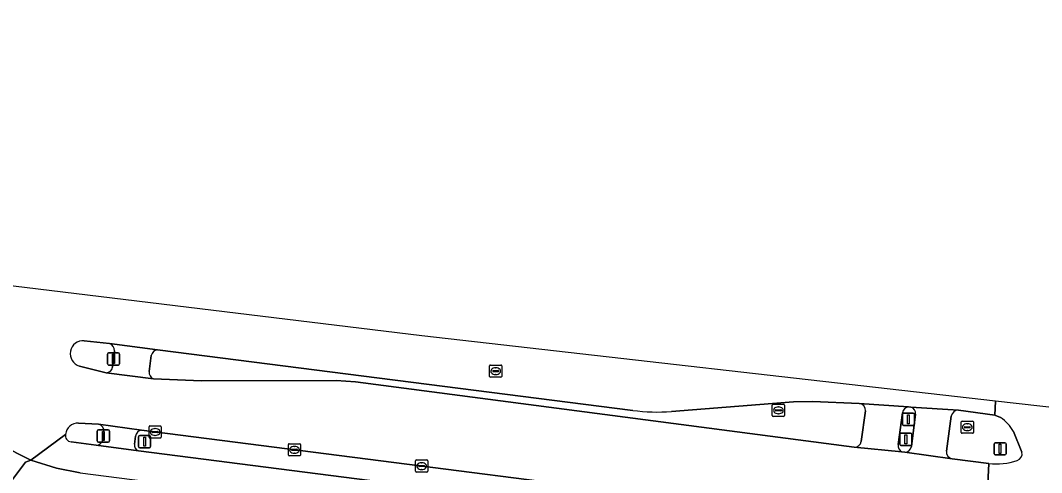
# Model space of a CAD drawing. Extents: x 159960 to 160866, y 382700 to 383354.
# Drawn here: x 160604.6 to 160688.1, y 383285.8 to 383322.8 of the extents above; entities that cross this region are included whole.
import ezdxf

# ---------------------------------------------------------------- set-up
doc = ezdxf.new("R2010")
doc.units = 0
for name, color, linetype in [('IMGEO_Berm_gesloten', 7, 'Continuous'), ('IMGEO_Berm_open', 7, 'Continuous'), ('IMGEO_Drukknoppaal', 7, 'Continuous'), ('IMGEO_Fietspad_gesloten', 7, 'Continuous'), ('IMGEO_Fietspad_open', 7, 'Continuous'), ('IMGEO_Kolk', 7, 'Continuous'), ('IMGEO_Lichtmast', 7, 'Continuous'), ('IMGEO_Rijbaan_lokaal_gesloten', 7, 'Continuous'), ('IMGEO_Rijbaan_lokaal_open', 7, 'Continuous'), ('IMGEO_Rioolput', 7, 'Continuous'), ('IMGEO_Verkeerseiland_gesloten', 7, 'Continuous'), ('IMGEO_Verkeersregelinstallatiepaal', 7, 'Continuous'), ('IMGEO_Voetpad_open', 7, 'Continuous')]:
    doc.layers.add(name, color=color, linetype=linetype)

msp = doc.modelspace()

# ---------------------------------------------------------------- linework, layer by layer
at = {"layer": 'IMGEO_Berm_gesloten'}
for points in [[(160615.299, 383295.351), (160615.124, 383294.055)], [(160654.698, 383290.863), (160615.807, 383295.812)], [(160615.485, 383293.437), (160619.409, 383293.284), (160630.433, 383293.3), (160632.018, 383293.193), (160672.817, 383287.86)], [(160673.23, 383291.438), (160669.439, 383291.581), (160667.837, 383291.559), (160657.861, 383290.776)], [(160673.387, 383288.326), (160673.737, 383290.838)]]:
    msp.add_lwpolyline(points, dxfattribs=at)
for centre, radius, start, end in [((160615.827, 383295.279), 0.533, 92.19107, 172.25517), ((160615.68, 383293.966), 0.564, 170.87159, 249.71043), ((160673.178, 383290.88), 0.56, 355.69546, 84.70016), ((160656.711, 383306.508), 15.774, 262.6683, 274.1806), ((160672.849, 383288.403), 0.544, 266.66507, 351.86994)]:
    msp.add_arc(centre, radius, start, end, dxfattribs=at)
at = {"layer": 'IMGEO_Berm_open'}
for points in [[(160614.009, 383288.746), (160613.918, 383288.102)], [(160671.978, 383281.886), (160614.488, 383289.244)], [(160614.251, 383287.561), (160669.766, 383280.43), (160671.688, 383279.835)]]:
    msp.add_lwpolyline(points, dxfattribs=at)
for centre, radius, start, end in [((160614.537, 383288.717), 0.529, 95.34958, 176.87864), ((160614.41, 383288.032), 0.497, 171.88927, 251.33756)]:
    msp.add_arc(centre, radius, start, end, dxfattribs=at)
at = {"layer": 'IMGEO_Drukknoppaal'}
for p, q in [((160676.756, 383289.73), (160676.756, 383290.53)), ((160676.756, 383290.53), (160676.756, 383289.73)), ((160676.856, 383290.63), (160677.646, 383290.63)), ((160677.646, 383290.63), (160676.856, 383290.63)), ((160677.746, 383290.53), (160677.746, 383289.73)), ((160677.746, 383289.73), (160677.746, 383290.53)), ((160677.646, 383289.63), (160676.856, 383289.63)), ((160676.856, 383289.63), (160677.646, 383289.63))]:
    msp.add_line(p, q, dxfattribs=at)
msp.add_lwpolyline([(160677.176, 383290.505), (160677.326, 383290.505), (160677.326, 383289.755), (160677.176, 383289.755), (160677.176, 383290.505)], dxfattribs=at)
for centre, start, end in [((160676.856, 383290.53), 90, 180), ((160676.856, 383290.53), 90, 180), ((160677.646, 383290.53), 0, 90), ((160677.646, 383290.53), 360, 90), ((160676.856, 383289.73), 180, 270), ((160676.856, 383289.73), 180, 270), ((160677.646, 383289.73), 270, 0), ((160677.646, 383289.73), 270, 0)]:
    msp.add_arc(centre, 0.1, start, end, dxfattribs=at)
at = {"layer": 'IMGEO_Fietspad_gesloten'}
for points in [[(160681.345, 383290.88), (160677.455, 383291.139)], [(160677.844, 383290.549), (160677.497, 383287.91)], [(160680.368, 383287.537), (160680.752, 383290.399)], [(160676.956, 383287.436), (160680.841, 383286.914)]]:
    msp.add_lwpolyline(points, dxfattribs=at)
for centre, radius, start, end in [((160677.311, 383290.621), 0.538, 352.30554, 74.48995), ((160681.327, 383290.297), 0.584, 88.18913, 169.90395), ((160676.953, 383287.985), 0.549, 270.27234, 352.17444), ((160680.918, 383287.463), 0.555, 172.38182, 262.03187)]:
    msp.add_arc(centre, radius, start, end, dxfattribs=at)
at = {"layer": 'IMGEO_Fietspad_open'}
for points in [[(160608.283, 383288.905), (160605.454, 383286.799), (160607.534, 383286.15), (160609.485, 383285.75), (160669.035, 383278.112)], [(160675.435, 383278.176), (160671.688, 383279.835), (160669.766, 383280.43), (160614.251, 383287.561), (160610.787, 383288.024), (160608.729, 383288.299)]]:
    msp.add_lwpolyline(points, dxfattribs=at)
msp.add_arc((160608.772, 383288.798), 0.501, 167.66661, 265.03757, dxfattribs=at)
at = {"layer": 'IMGEO_Kolk'}
for p, q in [((160615.112, 383288.674), (160615.112, 383289.526)), ((160615.187, 383289.6), (160616.039, 383289.6)), ((160615.6, 383289.38), (160615.625, 383289.38)), ((160616.113, 383289.526), (160616.113, 383288.674)), ((160616.039, 383288.6), (160615.187, 383288.6)), ((160615.371, 383289.094), (160615.371, 383289.106)), ((160615.809, 383289.057), (160615.411, 383289.057)), ((160615.414, 383289.143), (160615.812, 383289.143)), ((160615.623, 383288.82), (160615.598, 383288.82)), ((160615.855, 383289.106), (160615.855, 383289.094)), ((160626.514, 383287.215), (160626.514, 383288.067)), ((160626.589, 383288.141), (160627.441, 383288.141)), ((160626.773, 383287.635), (160626.773, 383287.647)), ((160626.816, 383287.684), (160627.214, 383287.684)), ((160627.002, 383287.921), (160627.027, 383287.921)), ((160627.257, 383287.647), (160627.257, 383287.635)), ((160627.515, 383288.067), (160627.515, 383287.215)), ((160627.441, 383287.141), (160626.589, 383287.141)), ((160627.211, 383287.598), (160626.813, 383287.598)), ((160627.025, 383287.361), (160627, 383287.361)), ((160636.994, 383286.809), (160637.846, 383286.809)), ((160636.919, 383285.883), (160636.919, 383286.735)), ((160637.178, 383286.303), (160637.178, 383286.315)), ((160637.616, 383286.266), (160637.218, 383286.266)), ((160637.221, 383286.352), (160637.619, 383286.352)), ((160637.43, 383286.029), (160637.405, 383286.029)), ((160637.407, 383286.589), (160637.432, 383286.589)), ((160637.662, 383286.315), (160637.662, 383286.303)), ((160637.92, 383286.735), (160637.92, 383285.883)), ((160637.846, 383285.809), (160636.994, 383285.809))]:
    msp.add_line(p, q, dxfattribs=at)
for points in [[(160615.112, 383288.674), (160615.112, 383289.526)], [(160615.187, 383289.6), (160616.039, 383289.6)], [(160616.113, 383289.526), (160616.113, 383288.674)], [(160616.039, 383288.6), (160615.187, 383288.6)], [(160626.514, 383287.215), (160626.514, 383288.067)], [(160626.589, 383288.141), (160627.441, 383288.141)], [(160627.515, 383288.067), (160627.515, 383287.215)], [(160627.441, 383287.141), (160626.589, 383287.141)], [(160636.994, 383286.809), (160637.846, 383286.809)], [(160636.919, 383285.883), (160636.919, 383286.735)], [(160637.92, 383286.735), (160637.92, 383285.883)], [(160637.846, 383285.809), (160636.994, 383285.809)]]:
    msp.add_lwpolyline(points, dxfattribs=at)
for centre, radius, start, end in [((160615.189, 383289.524), 0.0765, 91.55205, 178.44795), ((160615.189, 383289.524), 0.0765, 91.55205, 178.44795), ((160616.037, 383289.524), 0.0765, 1.55205, 88.44795), ((160616.037, 383289.524), 0.0765, 1.55205, 88.44795), ((160615.189, 383288.676), 0.0765, 181.55205, 268.44795), ((160615.189, 383288.676), 0.0765, 181.55205, 268.44795), ((160615.411, 383289.103), 0.0403, 85.87752, 175.75265), ((160615.408, 383289.093), 0.0366, 178.93798, 274.71019), ((160615.812, 383289.1), 0.043, 264.86636, 352.45326), ((160615.816, 383289.105), 0.0386, 1.73085, 96.63898), ((160616.037, 383288.676), 0.0765, 271.55205, 358.44795), ((160616.037, 383288.676), 0.0765, 271.55205, 358.44795), ((160626.591, 383288.065), 0.0765, 91.55205, 178.44795), ((160626.591, 383288.065), 0.0765, 91.55205, 178.44795), ((160626.813, 383287.644), 0.0403, 85.87752, 175.75265), ((160626.81, 383287.634), 0.0366, 178.93798, 274.71019), ((160627.214, 383287.641), 0.043, 264.86636, 352.45326), ((160627.218, 383287.646), 0.0386, 1.73085, 96.63898), ((160627.439, 383288.065), 0.0765, 1.55205, 88.44795), ((160627.439, 383288.065), 0.0765, 1.55205, 88.44795), ((160626.591, 383287.217), 0.0765, 181.55205, 268.44795), ((160626.591, 383287.217), 0.0765, 181.55205, 268.44795), ((160627.439, 383287.217), 0.0765, 271.55205, 358.44795), ((160627.439, 383287.217), 0.0765, 271.55205, 358.44795), ((160636.996, 383286.733), 0.0765, 91.55205, 178.44795), ((160636.996, 383286.733), 0.0765, 91.55205, 178.44795), ((160637.844, 383286.733), 0.0765, 1.55205, 88.44795), ((160637.844, 383286.733), 0.0765, 1.55205, 88.44795), ((160637.218, 383286.312), 0.0403, 85.87752, 175.75265), ((160637.215, 383286.302), 0.0366, 178.93798, 274.71019), ((160637.619, 383286.309), 0.043, 264.86636, 352.45326), ((160637.623, 383286.314), 0.0386, 1.73085, 96.63898), ((160636.996, 383285.885), 0.0765, 181.55205, 268.44795), ((160636.996, 383285.885), 0.0765, 181.55205, 268.44795), ((160637.844, 383285.885), 0.0765, 271.55205, 358.44795), ((160637.844, 383285.885), 0.0765, 271.55205, 358.44795)]:
    msp.add_arc(centre, radius, start, end, dxfattribs=at)
for centre, major_axis, ratio, start_param, end_param in [((160615.599, 383289.1), (-0.387, 0.002), 0.722429, 4.712389, 7.853982), ((160615.624, 383289.1), (-0.39, 0.002), 0.717154, 1.570796, 4.712389), ((160627.001, 383287.641), (-0.387, 0.002), 0.722429, 4.712389, 7.853982), ((160627.026, 383287.641), (-0.39, 0.002), 0.717154, 1.570796, 4.712389), ((160637.406, 383286.309), (-0.387, 0.002), 0.722429, 4.712389, 7.853982), ((160637.431, 383286.309), (-0.39, 0.002), 0.717154, 1.570796, 4.712389)]:
    msp.add_ellipse(centre, major_axis=major_axis, ratio=ratio, start_param=start_param, end_param=end_param, dxfattribs=at)
at = {"layer": 'IMGEO_Lichtmast'}
for p, q in [((160614.256, 383287.91), (160614.256, 383288.71)), ((160614.256, 383288.71), (160614.256, 383287.91)), ((160614.356, 383288.81), (160615.146, 383288.81)), ((160615.146, 383288.81), (160614.356, 383288.81)), ((160615.246, 383288.71), (160615.246, 383287.91)), ((160615.246, 383287.91), (160615.246, 383288.71)), ((160615.146, 383287.81), (160614.356, 383287.81)), ((160614.356, 383287.81), (160615.146, 383287.81)), ((160684.256, 383287.325), (160684.256, 383288.125)), ((160684.256, 383288.125), (160684.256, 383287.325)), ((160684.356, 383288.225), (160685.146, 383288.225)), ((160685.146, 383288.225), (160684.356, 383288.225)), ((160685.246, 383288.125), (160685.246, 383287.325)), ((160685.246, 383287.325), (160685.246, 383288.125)), ((160685.146, 383287.225), (160684.356, 383287.225)), ((160684.356, 383287.225), (160685.146, 383287.225))]:
    msp.add_line(p, q, dxfattribs=at)
for points in [[(160614.676, 383288.685), (160614.826, 383288.685), (160614.826, 383287.935), (160614.676, 383287.935), (160614.676, 383288.685)], [(160684.676, 383288.1), (160684.826, 383288.1), (160684.826, 383287.35), (160684.676, 383287.35), (160684.676, 383288.1)]]:
    msp.add_lwpolyline(points, dxfattribs=at)
for centre, start, end in [((160614.356, 383288.71), 90, 180), ((160614.356, 383288.71), 90, 180), ((160615.146, 383288.71), 0, 90), ((160615.146, 383288.71), 360, 90), ((160614.356, 383287.91), 180, 270), ((160614.356, 383287.91), 180, 270), ((160615.146, 383287.91), 270, 0), ((160615.146, 383287.91), 270, 0), ((160684.356, 383288.125), 90, 180), ((160684.356, 383288.125), 90, 180), ((160685.146, 383288.125), 0, 90), ((160685.146, 383288.125), 360, 90), ((160684.356, 383287.325), 180, 270), ((160684.356, 383287.325), 180, 270), ((160685.146, 383287.325), 270, 0), ((160685.146, 383287.325), 270, 0)]:
    msp.add_arc(centre, 0.1, start, end, dxfattribs=at)
at = {"layer": 'IMGEO_Rijbaan_lokaal_gesloten'}
for points in [[(160684.384, 383291.625), (160637.427, 383296.979), (160595.914, 383302.019), (160567.347, 383305.487), (160444.505, 383319.517), (160434.799, 383320.625), (160424.079, 383322.77), (160423.763, 383317.136), (160424.638, 383317.059), (160425.513, 383316.971), (160426.387, 383316.866), (160426.965, 383316.786), (160428.126, 383316.572), (160428.725, 383316.406), (160429.639, 383316.025), (160430.058, 383315.85), (160430.573, 383315.594), (160431.199, 383315.189), (160431.911, 383314.472), (160432.061, 383314.324), (160432.18, 383314.19)], [(160465.717, 383312.698), (160465.869, 383314.101), (160471.121, 383313.593), (160471.711, 383313.553), (160475.178, 383313.319), (160479.948, 383312.866), (160486.143, 383312.03), (160504.619, 383309.508), (160531.757, 383305.943), (160561.582, 383301.939), (160581.264, 383299.361), (160581.134, 383298.127), (160583.553, 383297.793), (160585.468, 383297.226), (160586.029, 383296.936), (160596.472, 383291.33), (160597.738, 383290.663), (160605.454, 383286.799), (160608.283, 383288.905)], [(160609.812, 383296.57), (160611.89, 383296.329), (160615.807, 383295.812), (160654.698, 383290.863)], [(160683.251, 383274.914), (160683.828, 383286.528), (160680.841, 383286.914), (160676.956, 383287.436), (160676.726, 383287.485), (160672.817, 383287.86), (160632.018, 383293.193), (160630.433, 383293.3), (160619.409, 383293.284), (160615.485, 383293.437), (160611.601, 383293.948), (160609.429, 383294.497)], [(160657.861, 383290.776), (160667.837, 383291.559), (160669.439, 383291.581), (160673.23, 383291.438), (160677.269, 383291.157), (160677.455, 383291.139), (160681.345, 383290.88), (160684.327, 383290.474), (160684.384, 383291.625)], [(160689.936, 383290.992), (160684.384, 383291.625), (160684.327, 383290.474), (160684.792, 383290.284)], [(160609.344, 383289.822), (160610.981, 383289.726), (160614.488, 383289.244), (160671.978, 383281.886), (160675.938, 383281.381), (160676.183, 383281.347)], [(160685.847, 383289.133), (160686.533, 383287.46)], [(160683.828, 383286.528), (160683.251, 383274.914)]]:
    msp.add_lwpolyline(points, dxfattribs=at)
for centre, radius, start, end in [((160609.73, 383295.513), 1.06, 85.5806, 253.48396), ((160656.711, 383306.508), 15.774, 262.6683, 274.1806), ((160683.004, 383287.586), 3.237, 28.55179, 56.4646), ((160609.281, 383288.822), 1.002, 86.39974, 175.2726), ((160685.99, 383287.315), 0.562, 287.42929, 14.89101), ((160684.484, 383291.379), 4.896, 262.30064, 289.99635)]:
    msp.add_arc(centre, radius, start, end, dxfattribs=at)
at = {"layer": 'IMGEO_Rijbaan_lokaal_open'}
msp.add_lwpolyline([(160600.971, 383266.589), (160601.794, 383276.303), (160602.304, 383282.068), (160602.324, 383282.29), (160602.685, 383283.223), (160603.846, 383285.107), (160605.014, 383286.637), (160605.454, 383286.799), (160597.738, 383290.663)], dxfattribs=at)
at = {"layer": 'IMGEO_Rioolput'}
for p, q in [((160642.983, 383293.651), (160642.983, 383294.503)), ((160643.058, 383294.577), (160643.91, 383294.577)), ((160643.471, 383294.357), (160643.496, 383294.357)), ((160643.984, 383294.503), (160643.984, 383293.651)), ((160643.91, 383293.577), (160643.058, 383293.577)), ((160643.242, 383294.071), (160643.242, 383294.083)), ((160643.68, 383294.034), (160643.282, 383294.034)), ((160643.285, 383294.12), (160643.683, 383294.12)), ((160643.494, 383293.797), (160643.469, 383293.797)), ((160643.726, 383294.083), (160643.726, 383294.071)), ((160666.115, 383290.443), (160666.115, 383291.295)), ((160666.19, 383291.369), (160667.042, 383291.369)), ((160666.603, 383291.149), (160666.628, 383291.149)), ((160667.116, 383291.295), (160667.116, 383290.443)), ((160667.042, 383290.369), (160666.19, 383290.369)), ((160666.374, 383290.863), (160666.374, 383290.875)), ((160666.812, 383290.826), (160666.414, 383290.826)), ((160666.417, 383290.912), (160666.815, 383290.912)), ((160666.626, 383290.589), (160666.601, 383290.589)), ((160666.858, 383290.875), (160666.858, 383290.863)), ((160681.571, 383289.065), (160681.571, 383289.917)), ((160681.646, 383289.991), (160682.498, 383289.991)), ((160681.83, 383289.485), (160681.83, 383289.497)), ((160682.268, 383289.448), (160681.87, 383289.448)), ((160681.873, 383289.534), (160682.271, 383289.534)), ((160682.059, 383289.771), (160682.084, 383289.771)), ((160682.314, 383289.497), (160682.314, 383289.485)), ((160682.572, 383289.917), (160682.572, 383289.065)), ((160682.498, 383288.991), (160681.646, 383288.991)), ((160682.082, 383289.211), (160682.057, 383289.211))]:
    msp.add_line(p, q, dxfattribs=at)
for points in [[(160642.983, 383293.651), (160642.983, 383294.503)], [(160643.058, 383294.577), (160643.91, 383294.577)], [(160643.984, 383294.503), (160643.984, 383293.651)], [(160643.91, 383293.577), (160643.058, 383293.577)], [(160666.115, 383290.443), (160666.115, 383291.295)], [(160666.19, 383291.369), (160667.042, 383291.369)], [(160667.116, 383291.295), (160667.116, 383290.443)], [(160667.042, 383290.369), (160666.19, 383290.369)], [(160681.571, 383289.065), (160681.571, 383289.917)], [(160681.646, 383289.991), (160682.498, 383289.991)], [(160682.572, 383289.917), (160682.572, 383289.065)], [(160682.498, 383288.991), (160681.646, 383288.991)]]:
    msp.add_lwpolyline(points, dxfattribs=at)
for centre, radius, start, end in [((160643.06, 383294.501), 0.0765, 91.55205, 178.44795), ((160643.06, 383294.501), 0.0765, 91.55205, 178.44795), ((160643.908, 383294.501), 0.0765, 1.55205, 88.44795), ((160643.908, 383294.501), 0.0765, 1.55205, 88.44795), ((160643.06, 383293.653), 0.0765, 181.55205, 268.44795), ((160643.06, 383293.653), 0.0765, 181.55205, 268.44795), ((160643.282, 383294.08), 0.0403, 85.87752, 175.75265), ((160643.279, 383294.07), 0.0366, 178.93798, 274.71019), ((160643.683, 383294.077), 0.043, 264.86636, 352.45326), ((160643.687, 383294.082), 0.0386, 1.73085, 96.63898), ((160643.908, 383293.653), 0.0765, 271.55205, 358.44795), ((160643.908, 383293.653), 0.0765, 271.55205, 358.44795), ((160666.192, 383291.293), 0.0765, 91.55205, 178.44795), ((160666.192, 383291.293), 0.0765, 91.55205, 178.44795), ((160667.04, 383291.293), 0.0765, 1.55205, 88.44795), ((160667.04, 383291.293), 0.0765, 1.55205, 88.44795), ((160666.192, 383290.445), 0.0765, 181.55205, 268.44795), ((160666.192, 383290.445), 0.0765, 181.55205, 268.44795), ((160666.414, 383290.872), 0.0403, 85.87752, 175.75265), ((160666.411, 383290.862), 0.0366, 178.93798, 274.71019), ((160666.815, 383290.869), 0.043, 264.86636, 352.45326), ((160666.819, 383290.874), 0.0386, 1.73085, 96.63898), ((160667.04, 383290.445), 0.0765, 271.55205, 358.44795), ((160667.04, 383290.445), 0.0765, 271.55205, 358.44795), ((160681.648, 383289.915), 0.0765, 91.55205, 178.44795), ((160681.648, 383289.915), 0.0765, 91.55205, 178.44795), ((160681.87, 383289.494), 0.0403, 85.87752, 175.75265), ((160681.867, 383289.484), 0.0366, 178.93798, 274.71019), ((160682.271, 383289.491), 0.043, 264.86636, 352.45326), ((160682.275, 383289.496), 0.0386, 1.73085, 96.63898), ((160682.496, 383289.915), 0.0765, 1.55205, 88.44795), ((160682.496, 383289.915), 0.0765, 1.55205, 88.44795), ((160681.648, 383289.067), 0.0765, 181.55205, 268.44795), ((160681.648, 383289.067), 0.0765, 181.55205, 268.44795), ((160682.496, 383289.067), 0.0765, 271.55205, 358.44795), ((160682.496, 383289.067), 0.0765, 271.55205, 358.44795)]:
    msp.add_arc(centre, radius, start, end, dxfattribs=at)
for centre, major_axis, ratio, start_param, end_param in [((160643.47, 383294.077), (-0.387, 0.002), 0.722429, 4.712389, 7.853982), ((160643.495, 383294.077), (-0.39, 0.002), 0.717154, 1.570796, 4.712389), ((160666.602, 383290.869), (-0.387, 0.002), 0.722429, 4.712389, 7.853982), ((160666.627, 383290.869), (-0.39, 0.002), 0.717154, 1.570796, 4.712389), ((160682.058, 383289.491), (-0.387, 0.002), 0.722429, 4.712389, 7.853982), ((160682.083, 383289.491), (-0.39, 0.002), 0.717154, 1.570796, 4.712389)]:
    msp.add_ellipse(centre, major_axis=major_axis, ratio=ratio, start_param=start_param, end_param=end_param, dxfattribs=at)
at = {"layer": 'IMGEO_Verkeerseiland_gesloten'}
for points in [[(160611.89, 383296.329), (160609.812, 383296.57)], [(160612.121, 383294.411), (160612.285, 383295.744)], [(160609.429, 383294.497), (160611.601, 383293.948)], [(160677.455, 383291.139), (160677.269, 383291.157)], [(160676.777, 383290.68), (160676.412, 383288.073)], [(160677.497, 383287.91), (160677.844, 383290.549)], [(160680.752, 383290.399), (160680.368, 383287.537)], [(160684.792, 383290.284), (160684.327, 383290.474), (160681.345, 383290.88)], [(160610.981, 383289.726), (160609.344, 383289.822)], [(160611.331, 383288.492), (160611.428, 383289.133)], [(160686.533, 383287.46), (160685.847, 383289.133)], [(160608.729, 383288.299), (160610.787, 383288.024)], [(160676.726, 383287.485), (160676.956, 383287.436)], [(160680.841, 383286.914), (160683.828, 383286.528)]]:
    msp.add_lwpolyline(points, dxfattribs=at)
for centre, radius, start, end in [((160609.73, 383295.513), 1.06, 85.5806, 253.48396), ((160611.711, 383295.782), 0.575, 356.16169, 71.89383), ((160611.614, 383294.457), 0.509, 268.51024, 354.85252), ((160677.311, 383290.621), 0.537, 94.49928, 173.72699), ((160677.311, 383290.621), 0.538, 352.30554, 74.48995), ((160681.327, 383290.297), 0.584, 88.18913, 169.90395), ((160683.004, 383287.586), 3.237, 28.55179, 56.4646), ((160609.281, 383288.822), 1.002, 86.39974, 175.2726), ((160610.869, 383289.177), 0.56, 355.50163, 78.51592), ((160608.772, 383288.798), 0.501, 167.66661, 265.03757), ((160610.804, 383288.554), 0.531, 268.15747, 353.25296), ((160676.956, 383287.986), 0.551, 170.8632, 245.34245), ((160676.953, 383287.985), 0.549, 270.27234, 352.17444), ((160680.918, 383287.463), 0.555, 172.38182, 262.03187), ((160685.99, 383287.315), 0.562, 287.42929, 14.89101), ((160684.484, 383291.379), 4.896, 262.30064, 289.99635)]:
    msp.add_arc(centre, radius, start, end, dxfattribs=at)
at = {"layer": 'IMGEO_Verkeersregelinstallatiepaal'}
for p, q in [((160611.708, 383294.679), (160611.708, 383295.479)), ((160611.708, 383295.479), (160611.708, 383294.679)), ((160611.808, 383295.579), (160612.598, 383295.579)), ((160612.598, 383295.579), (160611.808, 383295.579)), ((160612.698, 383295.479), (160612.698, 383294.679)), ((160612.698, 383294.679), (160612.698, 383295.479)), ((160612.598, 383294.579), (160611.808, 383294.579)), ((160611.808, 383294.579), (160612.598, 383294.579)), ((160610.877, 383288.366), (160610.877, 383289.166)), ((160610.877, 383289.166), (160610.877, 383288.366)), ((160610.977, 383289.266), (160611.767, 383289.266)), ((160611.767, 383289.266), (160610.977, 383289.266)), ((160611.867, 383289.166), (160611.867, 383288.366)), ((160611.867, 383288.366), (160611.867, 383289.166)), ((160676.542, 383288.105), (160676.542, 383288.905)), ((160676.542, 383288.905), (160676.542, 383288.105)), ((160676.642, 383289.005), (160677.432, 383289.005)), ((160677.432, 383289.005), (160676.642, 383289.005)), ((160677.532, 383288.905), (160677.532, 383288.105)), ((160677.532, 383288.105), (160677.532, 383288.905)), ((160611.767, 383288.266), (160610.977, 383288.266)), ((160610.977, 383288.266), (160611.767, 383288.266)), ((160677.432, 383288.005), (160676.642, 383288.005)), ((160676.642, 383288.005), (160677.432, 383288.005))]:
    msp.add_line(p, q, dxfattribs=at)
for points in [[(160612.128, 383295.454), (160612.278, 383295.454), (160612.278, 383294.704), (160612.128, 383294.704), (160612.128, 383295.454)], [(160611.297, 383289.141), (160611.447, 383289.141), (160611.447, 383288.391), (160611.297, 383288.391), (160611.297, 383289.141)], [(160676.962, 383288.88), (160677.112, 383288.88), (160677.112, 383288.13), (160676.962, 383288.13), (160676.962, 383288.88)]]:
    msp.add_lwpolyline(points, dxfattribs=at)
for centre, start, end in [((160611.808, 383295.479), 90, 180), ((160611.808, 383295.479), 90, 180), ((160612.598, 383295.479), 0, 90), ((160612.598, 383295.479), 360, 90), ((160611.808, 383294.679), 180, 270), ((160611.808, 383294.679), 180, 270), ((160612.598, 383294.679), 270, 0), ((160612.598, 383294.679), 270, 0), ((160610.977, 383289.166), 90, 180), ((160610.977, 383289.166), 90, 180), ((160611.767, 383289.166), 0, 90), ((160611.767, 383289.166), 360, 90), ((160676.642, 383288.905), 90, 180), ((160676.642, 383288.905), 90, 180), ((160677.432, 383288.905), 0, 90), ((160677.432, 383288.905), 360, 90), ((160610.977, 383288.366), 180, 270), ((160610.977, 383288.366), 180, 270), ((160611.767, 383288.366), 270, 0), ((160611.767, 383288.366), 270, 0), ((160676.642, 383288.105), 180, 270), ((160676.642, 383288.105), 180, 270), ((160677.432, 383288.105), 270, 0), ((160677.432, 383288.105), 270, 0)]:
    msp.add_arc(centre, 0.1, start, end, dxfattribs=at)
at = {"layer": 'IMGEO_Voetpad_open'}
for points in [[(160615.807, 383295.812), (160611.89, 383296.329)], [(160612.285, 383295.744), (160612.121, 383294.411)], [(160615.124, 383294.055), (160615.299, 383295.351)], [(160611.601, 383293.948), (160615.485, 383293.437)], [(160677.269, 383291.157), (160673.23, 383291.438)], [(160673.737, 383290.838), (160673.387, 383288.326)], [(160676.412, 383288.073), (160676.777, 383290.68)], [(160614.488, 383289.244), (160610.981, 383289.726)], [(160611.428, 383289.133), (160611.331, 383288.492)], [(160613.918, 383288.102), (160614.009, 383288.746)], [(160610.787, 383288.024), (160614.251, 383287.561)], [(160672.817, 383287.86), (160676.726, 383287.485)], [(160609.485, 383285.75), (160607.534, 383286.15), (160605.454, 383286.799), (160605.014, 383286.637), (160603.846, 383285.107), (160607.156, 383284.378), (160668.729, 383276.524)]]:
    msp.add_lwpolyline(points, dxfattribs=at)
for centre, radius, start, end in [((160611.711, 383295.782), 0.575, 356.16169, 71.89383), ((160615.827, 383295.279), 0.533, 92.19107, 172.25517), ((160611.614, 383294.457), 0.509, 268.51024, 354.85252), ((160615.68, 383293.966), 0.564, 170.87159, 249.71043), ((160673.178, 383290.88), 0.56, 355.69546, 84.70016), ((160677.311, 383290.621), 0.537, 94.49928, 173.72699), ((160610.869, 383289.177), 0.56, 355.50163, 78.51592), ((160610.804, 383288.554), 0.531, 268.15747, 353.25296), ((160614.537, 383288.717), 0.529, 95.34958, 176.87864), ((160614.41, 383288.032), 0.497, 171.88927, 251.33756), ((160672.849, 383288.403), 0.544, 266.66507, 351.86994), ((160676.956, 383287.986), 0.551, 170.8632, 245.34245)]:
    msp.add_arc(centre, radius, start, end, dxfattribs=at)

doc.saveas('drawing.dxf')
